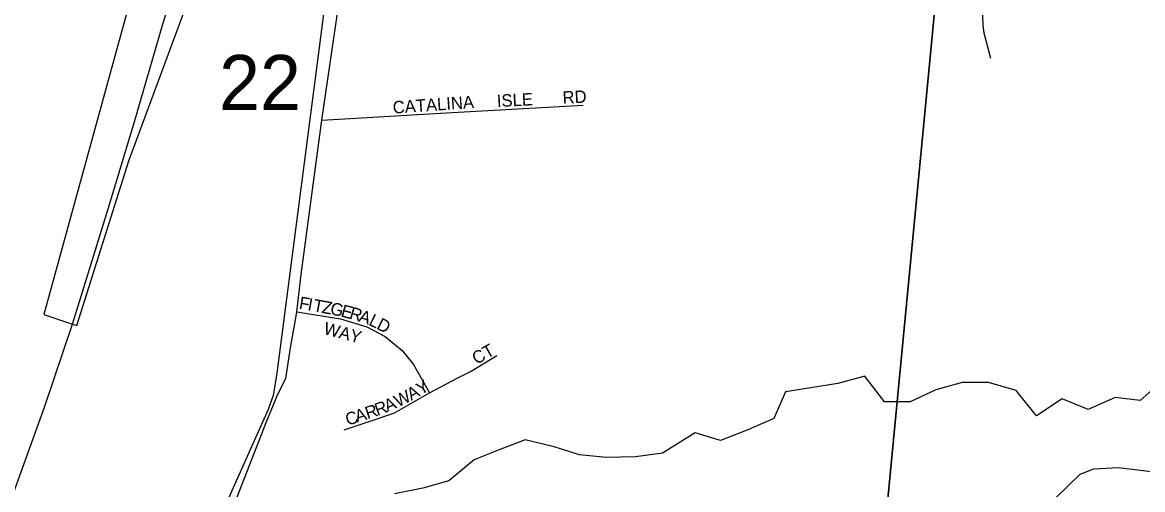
# Model space of a CAD drawing. Extents: x 0 to 1064, y 0 to 440.
# Drawn here: x 172.51 to 186.14, y 118.36 to 124.05 of the extents above; entities that cross this region are included whole.
import ezdxf

# ---------------------------------------------------------------- set-up
doc = ezdxf.new("R2010")
doc.units = 0
for name, color, linetype in [('GM_X_City_Street', 7, 'Continuous'), ('GM_X_City_Street_Text', 7, 'Continuous'), ('GM_X_Corporation', 7, 'Continuous'), ('GM_X_County_Road', 7, 'Continuous'), ('GM_X_Interchange_Ramps', 7, 'Continuous'), ('GM_X_Interstate_Route', 7, 'Continuous'), ('GM_X_Minor_River', 7, 'Continuous'), ('GM_X_Section', 7, 'Continuous'), ('GM_X_Section_Text', 7, 'Continuous'), ('GM_X_Township_Subdivision', 7, 'Continuous'), ('GM_X_Township_Subdivision_Text', 7, 'Continuous')]:
    doc.layers.add(name, color=color, linetype=linetype)

msp = doc.modelspace()

# ---------------------------------------------------------------- linework, layer by layer
at = {"layer": 'GM_X_City_Street'}
for points in [[(177.669, 122.947), (179.335, 123.044)], [(176.154, 122.86), (176.912, 122.904), (176.912, 122.904)], [(176.912, 122.904), (177.669, 122.947), (177.669, 122.947)]]:
    msp.add_lwpolyline(points, dxfattribs=at)
at = {"layer": 'GM_X_Corporation'}
msp.add_lwpolyline([(176.201, 124.373), (175.606, 119.781), (175.563, 119.506), (175.5, 119.337), (174.988, 118.195), (174.334, 116.544), (173.92, 115.338), (167.075, 115.945), (167.031, 124.73)], dxfattribs=at)
at = {"layer": 'GM_X_County_Road'}
for points in [[(175.841, 120.475), (175.85, 120.525), (175.903, 120.982), (176.154, 122.86), (176.465, 124.999), (176.563, 125.376)], [(175.565, 119.396), (175.614, 119.515), (175.715, 119.716), (175.777, 120.112), (175.841, 120.475)], [(173.981, 115.194), (175.091, 118.189), (175.485, 119.201), (175.565, 119.396)], [(184.2, 117.4), (185.384, 118.549), (185.551, 118.614), (185.847, 118.632), (186.762, 118.52)]]:
    msp.add_lwpolyline(points, dxfattribs=at)
at = {"layer": 'GM_X_Interchange_Ramps'}
for points in [[(173.12, 120.375), (173.172, 120.358), (173.805, 122.363), (174.556, 124.392)], [(173.801, 124.245), (172.769, 120.494), (173.12, 120.375)]]:
    msp.add_lwpolyline(points, dxfattribs=at)
at = {"layer": 'GM_X_Interstate_Route'}
msp.add_lwpolyline([(171.372, 115.73), (171.661, 116.377), (172.013, 117.27), (172.405, 118.332), (172.779, 119.364), (173.12, 120.375), (173.551, 121.781), (173.87, 122.826), (174.216, 124.017), (174.282, 124.239)], dxfattribs=at)
at = {"layer": 'GM_X_Minor_River'}
msp.add_lwpolyline([(186.442, 119.739), (186.114, 119.448), (185.81, 119.484), (185.481, 119.338), (185.165, 119.466), (184.855, 119.259), (184.606, 119.569), (184.271, 119.666), (183.949, 119.666), (183.627, 119.575), (183.317, 119.429), (183.001, 119.429), (182.764, 119.745), (182.435, 119.654), (182.107, 119.6), (181.797, 119.551), (181.657, 119.229), (181.341, 119.089), (181.007, 118.962), (180.697, 119.053), (180.301, 118.804), (179.973, 118.761), (179.614, 118.755), (179.292, 118.786), (178.982, 118.883), (178.629, 118.968), (178.313, 118.846), (178.009, 118.725), (177.699, 118.47), (177.383, 118.379), (177.037, 118.312)], dxfattribs=at)
at = {"layer": 'GM_X_Section'}
for points in [[(168.142, 132.406), (184.27, 131.039), (182.704, 114.691), (166.556, 115.937)], [(184.27, 131.039), (200.029, 129.432), (198.641, 113.153), (182.704, 114.691)]]:
    msp.add_lwpolyline(points, close=True, dxfattribs=at)
at = {"layer": 'GM_X_Township_Subdivision'}
for points in [[(184.298, 123.609), (184.235, 123.843), (184.218, 123.917), (184.205, 124.02), (184.2, 124.123), (184.21, 124.196), (184.221, 124.26), (184.239, 124.334), (184.265, 124.41), (184.293, 124.477), (184.319, 124.52), (184.351, 124.574), (184.71, 125.058), (184.888, 125.386), (184.914, 125.541), (184.914, 125.707), (184.767, 126.527), (184.771, 126.622), (184.806, 126.943)], [(175.85, 120.525), (176.379, 120.443), (176.701, 120.344), (176.923, 120.225), (177.131, 120.056), (177.268, 119.885), (177.466, 119.541)], [(177.811, 119.721), (177.972, 119.804), (178.282, 119.996)], [(176.84, 119.229), (177.04, 119.296), (177.466, 119.541), (177.811, 119.721)], [(176.426, 119.09), (176.84, 119.229)]]:
    msp.add_lwpolyline(points, dxfattribs=at)

# ---------------------------------------------------------------- texts
at = {"layer": 'GM_X_City_Street_Text'}
for s, rotation, p in [('CATALINA', 4.0302, (177.022, 122.938)), ('ISLE', 2.9398, (178.288, 123.018)), ('RD', 3.1778, (179.088, 123.058))]:
    msp.add_text(s, height=0.1515, rotation=rotation, dxfattribs=at).set_placement(p)
at = {"layer": 'GM_X_Section_Text'}
msp.add_text('22', height=0.6697, rotation=0, dxfattribs=at).set_placement((174.903, 122.983))
at = {"layer": 'GM_X_Township_Subdivision_Text'}
for s, height, rotation, p in [('F', 0.152, 349.7831, (175.868, 120.565)), ('I', 0.152, 349.7616, (175.973, 120.546)), ('T', 0.152, 349.7562, (176.039, 120.534)), ('Z', 0.152, 349.7964, (176.144, 120.515)), ('G', 0.152, 349.093, (176.248, 120.496)), ('E', 0.152, 345.3607, (176.377, 120.471)), ('R', 0.152, 343.6776, (176.479, 120.445)), ('A', 0.152, 341.5651, (176.592, 120.412)), ('L', 0.152, 334.1679, (176.714, 120.371)), ('D', 0.152, 332.9266, (176.809, 120.325)), ('WAY', 0.1515, 345.176, (176.166, 120.258)), ('CT', 0.1515, 29.3565, (178.036, 119.881)), ('A', 0.152, 29.0556, (177.241, 119.443)), ('Y', 0.152, 29.0556, (177.357, 119.508)), ('A', 0.152, 23.7453, (176.951, 119.303)), ('W', 0.152, 27.2855, (177.082, 119.361)), ('A', 0.152, 18.4349, (176.584, 119.176)), ('R', 0.152, 18.4349, (176.71, 119.218)), ('R', 0.152, 20.2051, (176.829, 119.258)), ('C', 0.152, 18.4349, (176.47, 119.138))]:
    msp.add_text(s, height=height, rotation=rotation, dxfattribs=at).set_placement(p)

doc.saveas('drawing.dxf')
